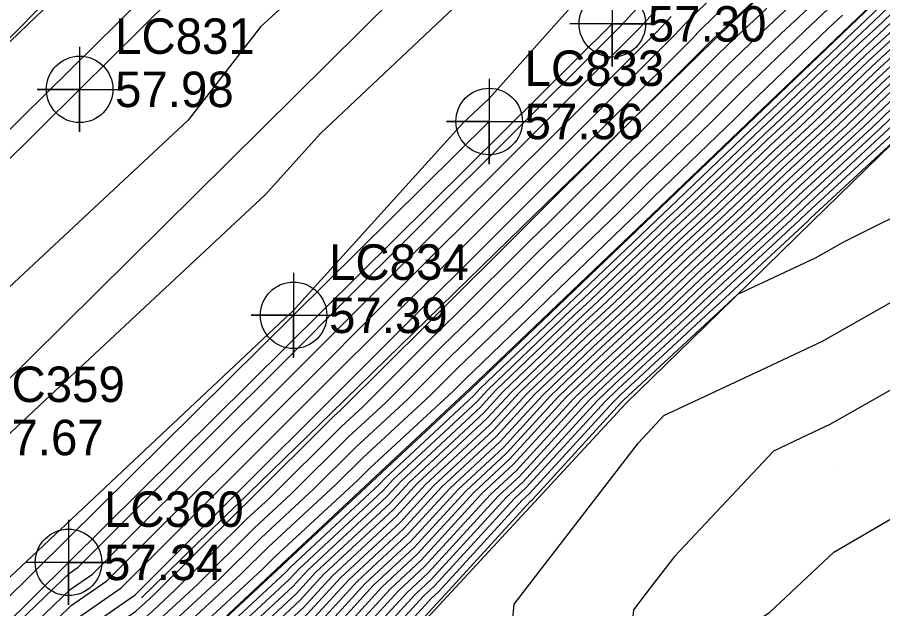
# Model space of a CAD drawing. Extents: x 2188792 to 2191981, y 386090 to 389710.
# Drawn here: x 2191092.6 to 2191153.7, y 388820.5 to 388862.2 of the extents above; entities that cross this region are included whole.
import ezdxf

# ---------------------------------------------------------------- set-up
doc = ezdxf.new("R2010")
doc.units = 0
for name, color, linetype in [('DTM Contours Major', 7, 'Continuous'), ('DTM Contours Minor', 7, 'Continuous'), ('Exist DTM QL2 LIDAR Elevation Point', 7, 'Continuous'), ('Exist Roads EOP', 7, 'Continuous'), ('Exist Roads EOP Cogo Elevation', 7, 'Continuous'), ('Exist Roads EOP Cogo Number', 7, 'Continuous'), ('Exist Roads EOP Cogo Point CELL', 7, 'Continuous'), ('Exist Roads EOT', 7, 'Continuous'), ('Exist Roads EOT Cogo Elevation', 7, 'Continuous'), ('Exist Roads EOT Cogo Number', 7, 'Continuous'), ('Exist Roads EOT Cogo Point CELL', 7, 'Continuous'), ('PH Exist DTM Breakline', 7, 'Continuous')]:
    doc.layers.add(name, color=color, linetype=linetype)

msp = doc.modelspace()

# ---------------------------------------------------------------- linework, layer by layer
at = {"layer": 'DTM Contours Major'}
for points in [[(2191090.42, 388804.566), (2191097.132, 388810.71), (2191097.229, 388810.793), (2191104.642, 388817.379), (2191104.668, 388817.408), (2191111.298, 388823.565), (2191111.345, 388823.616), (2191117.953, 388829.756), (2191118.019, 388829.829), (2191124.606, 388835.952), (2191124.692, 388836.046), (2191131.293, 388842.365), (2191131.372, 388842.437), (2191137.985, 388848.767), (2191138.051, 388848.829), (2191144.676, 388855.171), (2191144.729, 388855.22), (2191151.367, 388861.575), (2191151.406, 388861.611), (2191158.058, 388867.98)], [(2191090.084, 388793.483), (2191095.148, 388797.771), (2191100.343, 388802.171), (2191101.871, 388803.569), (2191107.067, 388807.965), (2191108.674, 388809.393), (2191113.667, 388814.862), (2191115.139, 388816.229), (2191120.106, 388821.664), (2191121.605, 388823.057), (2191126.547, 388828.459), (2191128.074, 388829.879), (2191132.99, 388835.248), (2191134.554, 388836.744), (2191139.82, 388841.631), (2191141.242, 388842.993), (2191146.658, 388848.015), (2191147.93, 388849.232), (2191153.506, 388854.398), (2191154.618, 388855.462), (2191160.365, 388860.78), (2191161.306, 388861.681), (2191166.307, 388866.216)], [(2191091.743, 388802.087), (2191093.727, 388803.768), (2191098.711, 388808.33), (2191100.508, 388809.85), (2191105.986, 388814.717), (2191107.668, 388816.559), (2191112.578, 388821.119), (2191114.265, 388822.965), (2191119.17, 388827.523), (2191120.862, 388829.372), (2191125.762, 388833.928), (2191127.458, 388835.78), (2191132.38, 388840.491), (2191134.188, 388842.169), (2191139.07, 388846.843), (2191140.92, 388848.557), (2191145.761, 388853.191), (2191147.655, 388854.946), (2191152.451, 388859.537), (2191154.393, 388861.334), (2191159.141, 388865.88)], [(2191092.046, 388811.682), (2191096.718, 388816.206), (2191100.308, 388818.693), (2191102.178, 388820.369), (2191103.81, 388821.879), (2191108.838, 388826.869), (2191110.396, 388828.31), (2191115.498, 388833.38), (2191116.977, 388834.746), (2191122.158, 388839.901), (2191123.531, 388841.221), (2191128.818, 388846.485), (2191130.081, 388847.7), (2191135.477, 388853.076), (2191136.628, 388854.182), (2191142.136, 388859.674), (2191143.171, 388860.669), (2191148.523, 388865.689)], [(2191089.946, 388796.966), (2191093.445, 388799.929), (2191097.035, 388802.969), (2191100.291, 388805.95), (2191103.788, 388808.907), (2191107.33, 388812.055), (2191110.668, 388815.711), (2191113.858, 388818.674), (2191117.185, 388822.315), (2191120.388, 388825.29), (2191123.704, 388828.916), (2191126.918, 388831.904), (2191130.224, 388835.514), (2191133.467, 388838.618), (2191137.004, 388841.9), (2191140.156, 388844.918), (2191143.789, 388848.286), (2191146.846, 388851.212), (2191150.581, 388854.672), (2191153.535, 388857.5), (2191157.379, 388861.057), (2191160.224, 388863.781)], [(2191076.658, 388802.945), (2191095.2, 388820.754), (2191096.374, 388821.891), (2191097.948, 388822.981), (2191100.071, 388825.1), (2191111.672, 388836.665), (2191113.747, 388838.735), (2191115.735, 388840.719), (2191117.641, 388842.621), (2191132.837, 388857.768), (2191134.699, 388859.627), (2191136.487, 388861.41), (2191137.813, 388862.841)], [(2191125.032, 388790.275), (2191126.416, 388794.073), (2191126.417, 388800.276), (2191127.952, 388808.014), (2191125.066, 388811.698), (2191127.096, 388814.752), (2191127.691, 388820.858), (2191131.784, 388826.181), (2191136.439, 388832.235), (2191138.231, 388834.141), (2191145.084, 388837.348), (2191149.431, 388839.383), (2191156.011, 388843.119)]]:
    msp.add_lwpolyline(points, dxfattribs=at)
at = {"layer": 'DTM Contours Minor'}
for points in [[(2191119.358, 388870.268), (2191109.799, 388861.543), (2191104.692, 388854.965), (2191091.714, 388842.873), (2191085.098, 388836.109), (2191075.842, 388827.217), (2191067.084, 388818.281), (2191054.529, 388806.191), (2191047.695, 388798.893), (2191037.551, 388788.575), (2191029.965, 388780.502), (2191015.841, 388766.153), (2191010.773, 388760.762), (2191000.586, 388750.484), (2190994.581, 388744.116), (2190979.182, 388728.584), (2190974.399, 388723.988), (2190963.846, 388714.064), (2190956.357, 388706.86), (2190943.217, 388694.474), (2190936.725, 388687.439)], [(2191086.42, 388855.126), (2191093.215, 388861.853), (2191093.533, 388862.191), (2191099.905, 388868.514)], [(2191091.081, 388804.406), (2191097.448, 388810.234), (2191097.885, 388810.604), (2191104.91, 388816.846), (2191105.268, 388817.238), (2191111.554, 388823.076), (2191111.929, 388823.486), (2191118.196, 388829.309), (2191118.588, 388829.737), (2191124.837, 388835.547), (2191125.245, 388835.993), (2191131.511, 388841.99), (2191131.935, 388842.384), (2191138.202, 388848.382), (2191138.625, 388848.774), (2191144.893, 388854.775), (2191145.314, 388855.165), (2191151.584, 388861.167), (2191152.004, 388861.556), (2191158.275, 388867.56)], [(2191091.743, 388804.247), (2191097.764, 388809.758), (2191098.541, 388810.416), (2191105.179, 388816.314), (2191105.868, 388817.069), (2191111.81, 388822.587), (2191112.513, 388823.356), (2191118.44, 388828.863), (2191119.156, 388829.646), (2191125.068, 388835.143), (2191125.798, 388835.94), (2191131.728, 388841.615), (2191132.498, 388842.33), (2191138.419, 388847.997), (2191139.198, 388848.72), (2191145.11, 388854.379), (2191145.899, 388855.11), (2191151.801, 388860.76), (2191152.601, 388861.5), (2191158.491, 388867.14)], [(2191082.546, 388803.766), (2191092.677, 388813.497), (2191096.649, 388817.343), (2191101.001, 388820.358), (2191101.682, 388820.968), (2191102.276, 388821.518), (2191108.339, 388827.535), (2191108.83, 388827.989), (2191114.997, 388834.116), (2191115.378, 388834.469), (2191121.653, 388840.712), (2191121.915, 388840.964), (2191128.31, 388847.33), (2191128.448, 388847.463), (2191134.965, 388853.956), (2191134.977, 388853.967), (2191135.57, 388854.558), (2191141.543, 388860.519), (2191141.576, 388860.554), (2191141.693, 388860.67), (2191147.939, 388866.517)], [(2191092.404, 388804.087), (2191098.08, 388809.282), (2191099.197, 388810.227), (2191105.448, 388815.781), (2191106.468, 388816.899), (2191112.066, 388822.097), (2191113.097, 388823.226), (2191118.683, 388828.416), (2191119.725, 388829.555), (2191125.3, 388834.738), (2191126.352, 388835.886), (2191131.945, 388841.241), (2191133.061, 388842.276), (2191138.636, 388847.612), (2191139.772, 388848.666), (2191145.327, 388853.983), (2191146.484, 388855.055), (2191152.017, 388860.352), (2191153.198, 388861.445), (2191158.708, 388866.72)], [(2191090.057, 388794.18), (2191094.807, 388798.203), (2191099.682, 388802.331), (2191101.555, 388804.045), (2191106.411, 388808.153), (2191108.405, 388809.925), (2191113.067, 388815.032), (2191114.882, 388816.718), (2191119.522, 388821.794), (2191121.362, 388823.504), (2191125.978, 388828.55), (2191127.843, 388830.284), (2191132.437, 388835.301), (2191134.336, 388837.119), (2191139.257, 388841.685), (2191141.025, 388843.378), (2191146.084, 388848.069), (2191147.713, 388849.628), (2191152.921, 388854.452), (2191154.402, 388855.87), (2191159.768, 388860.835), (2191161.09, 388862.101), (2191165.758, 388866.335)], [(2191090.112, 388792.787), (2191095.488, 388797.34), (2191101.005, 388802.011), (2191102.187, 388803.093), (2191107.723, 388807.776), (2191108.943, 388808.86), (2191114.267, 388814.693), (2191115.395, 388815.74), (2191120.69, 388821.534), (2191121.849, 388822.611), (2191127.115, 388828.368), (2191128.305, 388829.474), (2191133.543, 388835.194), (2191134.771, 388836.37), (2191140.383, 388841.578), (2191141.459, 388842.608), (2191147.232, 388847.96), (2191148.147, 388848.836), (2191154.092, 388854.343), (2191154.835, 388855.055), (2191160.962, 388860.724), (2191161.523, 388861.261), (2191166.855, 388866.098)], [(2191090.139, 388792.09), (2191095.829, 388796.908), (2191101.666, 388801.852), (2191102.503, 388802.617), (2191108.379, 388807.588), (2191109.212, 388808.328), (2191114.867, 388814.523), (2191115.651, 388815.251), (2191121.274, 388821.404), (2191122.092, 388822.164), (2191127.683, 388828.276), (2191128.537, 388829.07), (2191134.096, 388835.141), (2191134.988, 388835.995), (2191140.946, 388841.524), (2191141.676, 388842.223), (2191147.806, 388847.906), (2191148.364, 388848.441), (2191154.677, 388854.288), (2191155.052, 388854.647), (2191161.559, 388860.669), (2191161.739, 388860.841), (2191167.404, 388865.979)], [(2191091.402, 388802.518), (2191093.066, 388803.927), (2191098.395, 388808.806), (2191099.852, 388810.039), (2191105.717, 388815.249), (2191107.068, 388816.729), (2191112.322, 388821.608), (2191113.681, 388823.095), (2191118.927, 388827.97), (2191120.293, 388829.463), (2191125.531, 388834.333), (2191126.905, 388835.833), (2191132.163, 388840.866), (2191133.625, 388842.222), (2191138.853, 388847.228), (2191140.346, 388848.612), (2191145.544, 388853.587), (2191147.07, 388855.001), (2191152.234, 388859.945), (2191153.795, 388861.39), (2191158.925, 388866.3)], [(2191092.083, 388801.655), (2191094.389, 388803.608), (2191099.027, 388807.854), (2191101.164, 388809.662), (2191106.254, 388814.184), (2191108.268, 388816.39), (2191112.834, 388820.63), (2191114.849, 388822.835), (2191119.414, 388827.077), (2191121.43, 388829.281), (2191125.993, 388833.523), (2191128.011, 388835.727), (2191132.598, 388840.117), (2191134.751, 388842.115), (2191139.288, 388846.458), (2191141.494, 388848.503), (2191145.978, 388852.795), (2191148.24, 388854.891), (2191152.668, 388859.13), (2191154.99, 388861.279), (2191159.358, 388865.461)], [(2191125.879, 388865.19), (2191114.024, 388854.028), (2191110.135, 388849.732), (2191094.202, 388834.845), (2191088.581, 388829.571), (2191076.2, 388817.689), (2191072.815, 388814.51), (2191055.157, 388797.553), (2191051.214, 388794.333), (2191037.294, 388780.185), (2191034.79, 388778.062), (2191016.701, 388759.74), (2191013.63, 388756.639), (2191001.262, 388744.168), (2190998.901, 388741.784), (2190981.055, 388723.789), (2190977.697, 388720.702), (2190963.618, 388707.26), (2190962.316, 388706.06), (2190944.22, 388688.738), (2190941.246, 388685.935), (2190941.026, 388685.698), (2190937.899, 388682.174), (2190927.868, 388670.864)], [(2191089.891, 388798.359), (2191092.764, 388800.792), (2191095.712, 388803.289), (2191099.659, 388806.902), (2191102.476, 388809.284), (2191106.792, 388813.119), (2191109.468, 388816.05), (2191113.346, 388819.652), (2191116.017, 388822.575), (2191119.901, 388826.183), (2191122.567, 388829.098), (2191126.456, 388832.713), (2191129.118, 388835.62), (2191133.032, 388839.367), (2191135.877, 388842.008), (2191139.722, 388845.688), (2191142.641, 388848.395), (2191146.412, 388852.004), (2191149.41, 388854.781), (2191153.101, 388858.315), (2191156.184, 388861.168), (2191159.791, 388864.621)], [(2191091.415, 388809.868), (2191096.786, 388815.069), (2191099.615, 388817.029), (2191102.674, 388819.77), (2191105.344, 388822.24), (2191109.337, 388826.203), (2191111.961, 388828.63), (2191116, 388832.643), (2191118.576, 388835.024), (2191122.662, 388839.089), (2191125.146, 388841.478), (2191129.326, 388845.64), (2191131.714, 388847.936), (2191135.99, 388852.196), (2191138.279, 388854.398), (2191142.653, 388858.758), (2191144.84, 388860.863), (2191149.099, 388864.857)], [(2191092.424, 388801.224), (2191095.051, 388803.448), (2191099.343, 388807.378), (2191101.82, 388809.473), (2191106.523, 388813.652), (2191108.868, 388816.22), (2191113.09, 388820.141), (2191115.433, 388822.705), (2191119.657, 388826.63), (2191121.999, 388829.19), (2191126.224, 388833.118), (2191128.564, 388835.674), (2191132.815, 388839.742), (2191135.314, 388842.061), (2191139.505, 388846.073), (2191142.068, 388848.449), (2191146.195, 388852.4), (2191148.825, 388854.836), (2191152.884, 388858.722), (2191155.587, 388861.223), (2191159.574, 388865.041)], [(2191079.602, 388803.355), (2191093.939, 388817.125), (2191096.512, 388819.617), (2191099.961, 388822.007), (2191104.613, 388826.649), (2191109.66, 388831.68), (2191114.336, 388836.346), (2191118.816, 388840.817), (2191123.112, 388845.104), (2191130.47, 388852.438), (2191134.83, 388856.788), (2191139.015, 388860.964), (2191139.695, 388861.698), (2191142.09, 388864.085)], [(2191089.919, 388797.662), (2191093.105, 388800.361), (2191096.374, 388803.129), (2191099.975, 388806.426), (2191103.132, 388809.096), (2191107.061, 388812.587), (2191110.068, 388815.881), (2191113.602, 388819.163), (2191116.601, 388822.445), (2191120.144, 388825.737), (2191123.136, 388829.007), (2191126.687, 388832.308), (2191129.671, 388835.567), (2191133.25, 388838.992), (2191136.441, 388841.954), (2191139.939, 388845.303), (2191143.215, 388848.34), (2191146.629, 388851.608), (2191149.995, 388854.726), (2191153.318, 388857.907), (2191156.781, 388861.112), (2191160.007, 388864.201)], [(2191090.785, 388808.054), (2191096.855, 388813.932), (2191098.922, 388815.364), (2191103.171, 388819.171), (2191106.878, 388822.602), (2191109.836, 388825.537), (2191113.527, 388828.951), (2191116.501, 388831.906), (2191120.175, 388835.302), (2191123.166, 388838.278), (2191126.762, 388841.736), (2191129.834, 388844.794), (2191133.347, 388848.173), (2191136.502, 388851.316), (2191139.93, 388854.613), (2191143.169, 388857.843), (2191146.509, 388861.056), (2191149.675, 388864.026)], [(2190934.116, 388671.227), (2190941.964, 388680.077), (2190949.594, 388688.469), (2190962.951, 388701.254), (2190970.551, 388708.261), (2190978.743, 388716.083), (2190990.928, 388727.28), (2191000.081, 388736.51), (2191008.884, 388745.398), (2191015.289, 388751.857), (2191026.961, 388763.641), (2191036.447, 388773.249), (2191047.193, 388782.362), (2191053.02, 388788.284), (2191071.983, 388803.773), (2191075.089, 388806.756), (2191089.007, 388819.828), (2191090.516, 388821.276), (2191111.538, 388840.998), (2191112.061, 388841.488), (2191124.054, 388854.735), (2191125.909, 388856.481), (2191132.462, 388863.801)], [(2191075.186, 388802.74), (2191095.831, 388822.569), (2191096.306, 388823.028), (2191096.942, 388823.469), (2191097.8, 388824.325), (2191112.679, 388839.157), (2191113.453, 388839.93), (2191114.195, 388840.67), (2191114.906, 388841.38), (2191134.021, 388860.434), (2191134.634, 388861.046), (2191135.223, 388861.633), (2191136.873, 388863.413)], [(2191089.974, 388796.269), (2191093.786, 388799.498), (2191097.697, 388802.81), (2191100.607, 388805.474), (2191104.443, 388808.719), (2191107.599, 388811.522), (2191111.268, 388815.541), (2191114.114, 388818.185), (2191117.769, 388822.185), (2191120.631, 388824.844), (2191124.273, 388828.824), (2191127.149, 388831.499), (2191130.777, 388835.461), (2191133.684, 388838.243), (2191137.567, 388841.846), (2191140.373, 388844.533), (2191144.363, 388848.232), (2191147.062, 388850.816), (2191151.166, 388854.617), (2191153.751, 388857.092), (2191157.976, 388861.002), (2191160.44, 388863.361)], [(2191090.001, 388795.573), (2191094.126, 388799.066), (2191098.358, 388802.65), (2191100.923, 388804.998), (2191105.099, 388808.53), (2191107.867, 388810.99), (2191111.868, 388815.372), (2191114.37, 388817.696), (2191118.353, 388822.054), (2191120.875, 388824.397), (2191124.841, 388828.733), (2191127.381, 388831.094), (2191131.33, 388835.407), (2191133.902, 388837.868), (2191138.13, 388841.793), (2191140.591, 388844.148), (2191144.937, 388848.177), (2191147.279, 388850.42), (2191151.751, 388854.562), (2191153.968, 388856.685), (2191158.573, 388860.946), (2191160.657, 388862.941)], [(2191090.154, 388806.239), (2191096.924, 388812.795), (2191098.229, 388813.7), (2191103.667, 388818.571), (2191108.412, 388822.963), (2191110.335, 388824.871), (2191115.093, 388829.272), (2191117.003, 388831.17), (2191121.774, 388835.579), (2191123.67, 388837.467), (2191128.378, 388841.993), (2191130.343, 388843.949), (2191134.98, 388848.409), (2191137.015, 388850.436), (2191141.581, 388854.828), (2191143.686, 388856.927), (2191148.178, 388861.25), (2191150.252, 388863.194)], [(2191078.13, 388803.15), (2191094.569, 388818.94), (2191096.443, 388820.754), (2191098.955, 388822.494), (2191102.342, 388825.874), (2191110.666, 388834.172), (2191114.042, 388837.541), (2191117.276, 388840.768), (2191120.377, 388843.862), (2191131.653, 388855.103), (2191134.765, 388858.208), (2191137.751, 388861.187), (2191138.754, 388862.27)], [(2191081.074, 388803.561), (2191093.308, 388815.311), (2191096.58, 388818.48), (2191100.967, 388821.519), (2191106.884, 388827.423), (2191108.653, 388829.187), (2191114.63, 388835.152), (2191120.357, 388840.866), (2191125.847, 388846.345), (2191129.286, 388849.772), (2191134.895, 388855.369), (2191140.279, 388860.741), (2191140.635, 388861.126), (2191141.891, 388862.378)], [(2191090.029, 388794.876), (2191094.467, 388798.635), (2191099.02, 388802.49), (2191101.239, 388804.522), (2191105.755, 388808.342), (2191108.136, 388810.457), (2191112.468, 388815.202), (2191114.626, 388817.207), (2191118.938, 388821.924), (2191121.118, 388823.951), (2191125.41, 388828.642), (2191127.612, 388830.689), (2191131.884, 388835.354), (2191134.119, 388837.494), (2191138.693, 388841.739), (2191140.808, 388843.763), (2191145.511, 388848.123), (2191147.496, 388850.024), (2191152.336, 388854.507), (2191154.185, 388856.277), (2191159.17, 388860.891), (2191160.873, 388862.521)], [(2191091.139, 388805.99), (2191096.992, 388811.659), (2191097.536, 388812.035), (2191104.164, 388817.972), (2191109.946, 388823.325), (2191110.834, 388824.205), (2191116.658, 388829.593), (2191117.504, 388830.433), (2191123.373, 388835.857), (2191124.175, 388836.655), (2191129.994, 388842.25), (2191130.851, 388843.104), (2191136.614, 388848.646), (2191137.527, 388849.556), (2191143.232, 388855.044), (2191144.202, 388856.011), (2191149.848, 388861.443), (2191150.828, 388862.363)], [(2191090.167, 388791.394), (2191096.17, 388796.477), (2191102.328, 388801.692), (2191102.819, 388802.141), (2191109.035, 388807.399), (2191109.48, 388807.795), (2191115.467, 388814.353), (2191115.907, 388814.761), (2191121.858, 388821.274), (2191122.336, 388821.718), (2191128.252, 388828.185), (2191128.768, 388828.665), (2191134.65, 388835.088), (2191135.206, 388835.62), (2191141.509, 388841.47), (2191141.893, 388841.838), (2191148.38, 388847.852), (2191148.581, 388848.045), (2191155.262, 388854.233)], [(2191090.195, 388790.697), (2191096.51, 388796.045), (2191102.99, 388801.532), (2191103.134, 388801.665), (2191109.69, 388807.211), (2191109.749, 388807.263), (2191116.067, 388814.184), (2191116.163, 388814.272), (2191122.442, 388821.143), (2191122.579, 388821.271), (2191128.82, 388828.094), (2191128.999, 388828.26), (2191135.203, 388835.035), (2191135.423, 388835.245), (2191142.073, 388841.416), (2191142.111, 388841.453), (2191143.458, 388842.702), (2191148.924, 388845.26), (2191150.921, 388846.394), (2191157.017, 388849.41)], [(2191160.101, 388830.278), (2191158.019, 388838.094), (2191149.938, 388833.506), (2191148.397, 388832.784), (2191145.968, 388831.648), (2191138.974, 388824.207), (2191137.445, 388822.218), (2191136.1, 388820.468), (2191135.634, 388815.696), (2191140.216, 388815.259), (2191142.401, 388818.092), (2191145.689, 388820.277), (2191150.217, 388824.523), (2191160.101, 388830.278)]]:
    msp.add_lwpolyline(points, dxfattribs=at)
at = {"layer": 'Exist DTM QL2 LIDAR Elevation Point'}
msp.add_line((2191150.217, 388830.278), (2191150.217, 388830.278), dxfattribs=at)
at = {"layer": 'Exist Roads EOP'}
for points in [[(2191117.249, 388879.058), (2191079.828, 388842.231), (2191041.78, 388804.717), (2191005.521, 388768.388), (2190968.813, 388731.779), (2190932.611, 388694.747), (2190897.463, 388657.367), (2190862.115, 388618.542), (2190828.092, 388579.337), (2190795.886, 388540.624), (2190765.721, 388503.072), (2190733.106, 388461.208), (2190701.312, 388418.791), (2190672.539, 388379.484), (2190643.174, 388339.162), (2190612.645, 388296.995), (2190582.398, 388254.562), (2190551.22, 388211.33), (2190519.268, 388166.971), (2190488.249, 388123.952), (2190458.501, 388082.405), (2190428.971, 388041.571), (2190398.227, 387998.986)], [(2191134.602, 388861.742), (2191096.259, 388823.8), (2191059.297, 388787.244), (2191021.316, 388749.148), (2190986.543, 388714.398), (2190949.487, 388676.464), (2190915.386, 388640.384), (2190880.06, 388601.534), (2190847.373, 388563.892), (2190814.156, 388524.043), (2190784.01, 388486.17), (2190753.438, 388446.547), (2190720.707, 388403.308), (2190691.569, 388363.271), (2190662.389, 388323.233), (2190633.272, 388282.773), (2190602.912, 388240.265), (2190571.201, 388196.09), (2190539.16, 388151.522), (2190509, 388109.198), (2190478.709, 388067.021), (2190448.893, 388024.678), (2190418.629, 387982.769)]]:
    msp.add_lwpolyline(points, dxfattribs=at)
at = {"layer": 'Exist Roads EOP Cogo Point CELL'}
for points in [[(2191134.602, 388864.742), (2191134.602, 388858.742), (2191134.602, 388861.742), (2191137.602, 388861.742), (2191131.602, 388861.742)], [(2191096.259, 388826.8), (2191096.259, 388820.8), (2191096.259, 388823.8), (2191099.259, 388823.8), (2191093.259, 388823.8)]]:
    msp.add_lwpolyline(points, dxfattribs=at)
for centre in [(2191134.602, 388861.742), (2191096.259, 388823.8)]:
    msp.add_circle(centre, 2.344, dxfattribs=at)
at = {"layer": 'Exist Roads EOT'}
msp.add_line((2191125.915, 388854.866), (2191112.127, 388841.208), dxfattribs=at)
for points in [[(2190408.016, 387990.619), (2190439.107, 388033.638), (2190467.847, 388074.164), (2190498.203, 388115.837), (2190529, 388158.896), (2190561.283, 388203.581), (2190592.611, 388247.356), (2190622.811, 388289.51), (2190652.954, 388330.977), (2190681.755, 388370.469), (2190711.272, 388410.904), (2190743.801, 388454.121), (2190774.93, 388494.241), (2190804.861, 388531.697), (2190837.827, 388571.618), (2190870.748, 388609.702), (2190906.526, 388649.037), (2190941.177, 388685.637), (2190977.299, 388722.46), (2191013.038, 388758.347), (2191050.74, 388795.921), (2191087.875, 388832.598), (2191125.862, 388870.149)], [(2190415.064, 388019.09), (2190445.56, 388061.245), (2190473.487, 388100.115), (2190503.229, 388141.605), (2190533.333, 388183.744), (2190563.731, 388225.945), (2190594.017, 388268.083), (2190624.176, 388310.153), (2190656.565, 388354.896), (2190687.512, 388397.436), (2190719.557, 388440.71), (2190751.07, 388481.79), (2190777.618, 388515.751), (2190809.207, 388554.646), (2190841.125, 388592.518), (2190874.304, 388630.266), (2190909.444, 388668.428), (2190945.996, 388706.518), (2190984.282, 388745.174), (2191021.668, 388782.38), (2191059.687, 388820.174), (2191097.04, 388857.128), (2191110.466, 388870.43)], [(2191112.127, 388841.208), (2191075.575, 388805.101), (2191038.273, 388767.943), (2191001.323, 388730.957), (2190963.998, 388693.317), (2190928.044, 388656.144)]]:
    msp.add_lwpolyline(points, dxfattribs=at)
at = {"layer": 'Exist Roads EOT Cogo Point CELL'}
for points in [[(2191097.04, 388860.128), (2191097.04, 388854.128), (2191097.04, 388857.128), (2191094.04, 388857.128), (2191100.04, 388857.128)], [(2191125.915, 388857.866), (2191125.915, 388851.866), (2191125.915, 388854.866), (2191122.915, 388854.866), (2191128.915, 388854.866)], [(2191112.127, 388844.208), (2191112.127, 388838.208), (2191112.127, 388841.208), (2191109.127, 388841.208), (2191115.127, 388841.208)]]:
    msp.add_lwpolyline(points, dxfattribs=at)
for centre in [(2191097.04, 388857.128), (2191125.915, 388854.866), (2191112.127, 388841.208)]:
    msp.add_circle(centre, 2.344, dxfattribs=at)
at = {"layer": 'PH Exist DTM Breakline'}
for points in [[(2191086.35, 388854.955), (2191093.422, 388861.718), (2191100.494, 388868.481)], [(2191158.045, 388868.006), (2191151.345, 388861.617), (2191144.645, 388855.228), (2191137.944, 388848.839), (2191131.244, 388842.45), (2191124.544, 388836.06), (2191117.903, 388829.847), (2191111.261, 388823.635), (2191104.62, 388817.422)], [(2191101.397, 388821.311), (2191108.11, 388827.842), (2191114.822, 388834.372), (2191121.535, 388840.903), (2191128.247, 388847.434), (2191134.96, 388853.965), (2191141.672, 388860.496), (2191147.958, 388866.504)], [(2191109.79, 388807.182), (2191116.234, 388814.137), (2191122.678, 388821.091), (2191129.122, 388828.045), (2191135.565, 388835), (2191142.134, 388841.411), (2191148.704, 388847.821), (2191155.273, 388854.232), (2191161.842, 388860.643), (2191167.556, 388865.946)]]:
    msp.add_lwpolyline(points, dxfattribs=at)

# ---------------------------------------------------------------- texts
at = {"layer": 'Exist Roads EOP Cogo Elevation'}
for s, p in [('57.30', (2191137.102, 388860.492)), ('57.34', (2191098.759, 388822.55))]:
    msp.add_text(s, height=2.5, dxfattribs=at).set_placement(p)
at = {"layer": 'Exist Roads EOP Cogo Number'}
msp.add_text('LC360', height=2.5, dxfattribs=at).set_placement((2191098.759, 388826.3))
at = {"layer": 'Exist Roads EOT Cogo Elevation'}
for s, p in [('57.98', (2191099.54, 388855.878)), ('57.36', (2191128.415, 388853.616)), ('57.39', (2191114.627, 388839.958)), ('57.67', (2191090.375, 388831.348))]:
    msp.add_text(s, height=2.5, dxfattribs=at).set_placement(p)
at = {"layer": 'Exist Roads EOT Cogo Number'}
for s, p in [('LC831', (2191099.54, 388859.628)), ('LC833', (2191128.415, 388857.366)), ('LC834', (2191114.627, 388843.708)), ('LC359', (2191090.375, 388835.098))]:
    msp.add_text(s, height=2.5, dxfattribs=at).set_placement(p)

doc.saveas('drawing.dxf')
